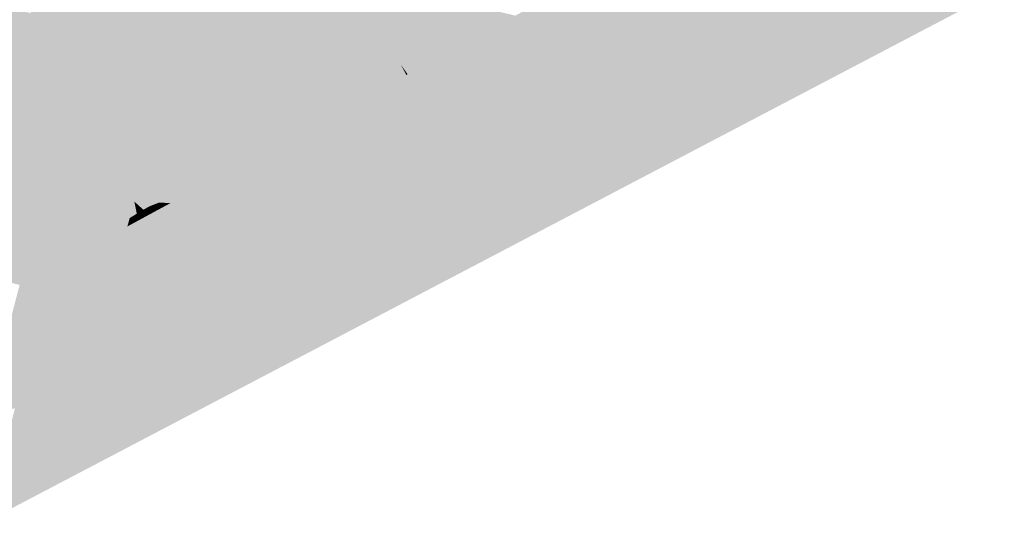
# Model space of a CAD drawing. Header units: metres. Extents: x 164696 to 183842, y 382615 to 387356.
# Tile 740 of 1056: x 182716.9 to 182720.31, y 386642.71 to 386644.45. Entities that reach past the tile are written whole.
import ezdxf

# ---------------------------------------------------------------- set-up
doc = ezdxf.new("R2010")
doc.units = ezdxf.units.M
doc.layers.add('C3D-SURFACE_TINSURFACE', color=7, linetype='Continuous')

msp = doc.modelspace()

# ---------------------------------------------------------------- linework, layer by layer
at = {"layer": 'C3D-SURFACE_TINSURFACE', "color": 11, "linetype": 'Continuous', "lineweight": -3, "true_color": 0xff8585}
for points in [[(182717.2927, 386644.8837), (182717.0908, 386644.2075), (182717.7626, 386644.0007)], [(182717.2555, 386644.8635), (182717.0908, 386644.2075), (182717.2927, 386644.8837)], [(182717.3299, 386644.905), (182717.2927, 386644.8837), (182717.7999, 386644.0209)], [(182717.2927, 386644.8837), (182717.7626, 386644.0007), (182717.7999, 386644.0209)], [(182717.3299, 386644.905), (182717.7999, 386644.0209), (182717.9893, 386644.7198)], [(182717.2182, 386644.8432), (182717.0486, 386644.2843), (182717.0697, 386644.2459)], [(182717.2182, 386644.8432), (182717.181, 386644.823), (182717.0486, 386644.2843)], [(182717.2555, 386644.8635), (182717.0697, 386644.2459), (182717.0908, 386644.2075)], [(182717.2555, 386644.8635), (182717.2182, 386644.8432), (182717.0697, 386644.2459)], [(182717.0275, 386644.3226), (182717.0486, 386644.2843), (182717.181, 386644.823)], [(182717.0275, 386644.3226), (182717.181, 386644.823), (182717.1437, 386644.8028)], [(182717.1064, 386644.7826), (182716.9852, 386644.3994), (182717.0064, 386644.361)], [(182717.1064, 386644.7826), (182717.0692, 386644.7623), (182716.9852, 386644.3994)], [(182717.0275, 386644.3226), (182717.1437, 386644.8028), (182717.0064, 386644.361)], [(182717.1437, 386644.8028), (182717.1064, 386644.7826), (182717.0064, 386644.361)], [(182717.032, 386644.7421), (182716.943, 386644.4761), (182716.9641, 386644.4377)], [(182717.0692, 386644.7623), (182716.9641, 386644.4377), (182716.9852, 386644.3994)], [(182717.0692, 386644.7623), (182717.032, 386644.7421), (182716.9641, 386644.4377)], [(182717.7999, 386644.0209), (182718.0106, 386644.6815), (182717.9893, 386644.7198)], [(182718.5638, 386643.6864), (182718.7573, 386644.0591), (182719.0721, 386644.7119)], [(182718.5638, 386643.6864), (182719.0721, 386644.7119), (182719.0684, 386644.7099)], [(182718.5638, 386643.6864), (182719.0684, 386644.7099), (182719.059, 386644.7048)], [(182717.7999, 386644.0209), (182717.8372, 386644.0412), (182718.0106, 386644.6815)], [(182718.0319, 386644.6433), (182718.0106, 386644.6815), (182717.8372, 386644.0412)], [(182718.5638, 386643.6864), (182719.059, 386644.7048), (182718.8558, 386644.3134)], [(182718.0319, 386644.6433), (182717.8372, 386644.0412), (182717.8745, 386644.0614)], [(182718.0531, 386644.605), (182718.0319, 386644.6433), (182717.8745, 386644.0614)], [(182720.3138, 386644.5641), (182719.6493, 386644.6554), (182718.7573, 386644.0591)], [(182718.0531, 386644.605), (182717.8745, 386644.0614), (182717.8807, 386644.0648)], [(182718.0531, 386644.605), (182717.8807, 386644.0648), (182717.9526, 386644.2326)], [(182718.0531, 386644.605), (182717.9526, 386644.2326), (182717.9606, 386644.2271)], [(182718.0531, 386644.605), (182717.9606, 386644.2271), (182718.0744, 386644.5667)], [(182718.0531, 386644.605), (182718.0744, 386644.5667), (182718.5833, 386644.4469)], [(182718.0531, 386644.605), (182718.5833, 386644.4469), (182718.6207, 386644.4671)], [(182718.8445, 386644.5885), (182718.5638, 386643.6864), (182718.8818, 386644.6087)], [(182718.8818, 386644.6087), (182718.5638, 386643.6864), (182718.7118, 386644.0791)], [(182718.8818, 386644.6087), (182718.7118, 386644.0791), (182718.9046, 386644.6211)], [(182718.8445, 386644.5885), (182718.8072, 386644.5682), (182718.5638, 386643.6864)], [(182716.6596, 386644.5376), (182716.6223, 386644.5173), (182716.9641, 386644.4377)], [(182716.6596, 386644.5376), (182716.9641, 386644.4377), (182716.943, 386644.4761)], [(182718.0744, 386644.5667), (182717.9606, 386644.2271), (182717.9901, 386644.2538)], [(182718.0957, 386644.5284), (182718.0744, 386644.5667), (182717.9901, 386644.2538)], [(182718.0744, 386644.5667), (182718.0957, 386644.5284), (182718.5461, 386644.4266)], [(182718.0744, 386644.5667), (182718.5461, 386644.4266), (182718.5833, 386644.4469)], [(182718.089, 386643.3978), (182720.3138, 386644.5641), (182718.5638, 386643.6864)], [(182718.7326, 386644.5278), (182718.5212, 386643.7629), (182718.7699, 386644.548)], [(182718.7699, 386644.548), (182718.5212, 386643.7629), (182718.5425, 386643.7246)], [(182718.7699, 386644.548), (182718.5425, 386643.7246), (182718.8072, 386644.5682)], [(182718.8072, 386644.5682), (182718.5425, 386643.7246), (182718.5638, 386643.6864)], [(182720.3138, 386644.5641), (182718.7573, 386644.0591), (182718.5638, 386643.6864)], [(182716.6223, 386644.5173), (182716.5851, 386644.4971), (182716.9852, 386644.3994)], [(182716.6223, 386644.5173), (182716.9852, 386644.3994), (182716.9641, 386644.4377)], [(182718.0957, 386644.5284), (182717.9901, 386644.2538), (182717.9971, 386644.2413)], [(182718.0957, 386644.5284), (182717.9971, 386644.2413), (182718.0249, 386644.2658)], [(182718.0957, 386644.5284), (182718.0249, 386644.2658), (182718.0341, 386644.2573)], [(182718.0957, 386644.5284), (182718.0341, 386644.2573), (182718.117, 386644.4902)], [(182718.0957, 386644.5284), (182718.117, 386644.4902), (182718.5087, 386644.4064)], [(182718.0957, 386644.5284), (182718.5087, 386644.4064), (182718.5461, 386644.4266)], [(182718.6579, 386644.4873), (182718.4787, 386643.8395), (182718.6953, 386644.5076)], [(182718.6953, 386644.5076), (182718.4787, 386643.8395), (182718.5, 386643.8012)], [(182718.6953, 386644.5076), (182718.5, 386643.8012), (182718.7326, 386644.5278)], [(182718.7326, 386644.5278), (182718.5, 386643.8012), (182718.5212, 386643.7629)], [(182717.0275, 386644.3226), (182716.5478, 386644.4769), (182716.5106, 386644.4567)], [(182716.5851, 386644.4971), (182716.5478, 386644.4769), (182717.0064, 386644.361)], [(182717.0275, 386644.3226), (182717.0064, 386644.361), (182716.5478, 386644.4769)], [(182716.5851, 386644.4971), (182717.0064, 386644.361), (182716.9852, 386644.3994)], [(182718.117, 386644.4902), (182718.0341, 386644.2573), (182718.0578, 386644.2701)], [(182718.1382, 386644.4519), (182718.117, 386644.4902), (182718.0578, 386644.2701)], [(182718.117, 386644.4902), (182718.1382, 386644.4519), (182718.4714, 386644.3862)], [(182718.117, 386644.4902), (182718.4714, 386644.3862), (182718.5087, 386644.4064)], [(182718.6579, 386644.4873), (182718.4574, 386643.8777), (182718.4787, 386643.8395)], [(182718.6207, 386644.4671), (182718.4574, 386643.8777), (182718.6579, 386644.4873)], [(182717.0697, 386644.2459), (182716.4734, 386644.4364), (182716.4361, 386644.4151)], [(182717.0486, 386644.2843), (182716.5106, 386644.4567), (182716.4734, 386644.4364)], [(182717.0697, 386644.2459), (182717.0486, 386644.2843), (182716.4734, 386644.4364)], [(182717.0275, 386644.3226), (182716.5106, 386644.4567), (182717.0486, 386644.2843)], [(182718.1382, 386644.4519), (182718.0578, 386644.2701), (182718.0656, 386644.2561)], [(182718.1382, 386644.4519), (182718.0656, 386644.2561), (182718.0873, 386644.2616)], [(182718.1382, 386644.4519), (182718.0873, 386644.2616), (182718.0959, 386644.2522)], [(182718.1382, 386644.4519), (182718.0959, 386644.2522), (182718.1595, 386644.4136)], [(182718.1382, 386644.4519), (182718.1595, 386644.4136), (182718.3968, 386644.3457)], [(182718.1382, 386644.4519), (182718.3968, 386644.3457), (182718.4341, 386644.3659)], [(182718.1382, 386644.4519), (182718.4341, 386644.3659), (182718.4714, 386644.3862)], [(182718.5833, 386644.4469), (182718.5461, 386644.4266), (182718.4148, 386643.9543)], [(182718.5833, 386644.4469), (182718.4148, 386643.9543), (182718.4361, 386643.916)], [(182718.5833, 386644.4469), (182718.4361, 386643.916), (182718.6207, 386644.4671)], [(182718.6207, 386644.4671), (182718.4361, 386643.916), (182718.4574, 386643.8777)], [(182716.2317, 386643.7093), (182717.0908, 386644.2075), (182716.4361, 386644.4151)], [(182717.0697, 386644.2459), (182716.4361, 386644.4151), (182717.0908, 386644.2075)], [(182718.1595, 386644.4136), (182718.0959, 386644.2522), (182718.1164, 386644.2518)], [(182718.1808, 386644.3753), (182718.1595, 386644.4136), (182718.1164, 386644.2518)], [(182718.1595, 386644.4136), (182718.1808, 386644.3753), (182718.3595, 386644.3255)], [(182718.1595, 386644.4136), (182718.3595, 386644.3255), (182718.3968, 386644.3457)], [(182718.5087, 386644.4064), (182718.4714, 386644.3862), (182718.3723, 386644.0308)], [(182718.5087, 386644.4064), (182718.3723, 386644.0308), (182718.3936, 386643.9926)], [(182718.5087, 386644.4064), (182718.3936, 386643.9926), (182718.5461, 386644.4266)], [(182718.5461, 386644.4266), (182718.3936, 386643.9926), (182718.4148, 386643.9543)], [(182718.1808, 386644.3753), (182718.1164, 386644.2518), (182718.1227, 386644.2404)], [(182718.1808, 386644.3753), (182718.1227, 386644.2404), (182718.1204, 386644.1958)], [(182718.1808, 386644.3753), (182718.1204, 386644.1958), (182718.1356, 386644.2041)], [(182718.1808, 386644.3753), (182718.1356, 386644.2041), (182718.2021, 386644.3371)], [(182718.1808, 386644.3753), (182718.2021, 386644.3371), (182718.3222, 386644.3053)], [(182718.1808, 386644.3753), (182718.3222, 386644.3053), (182718.3595, 386644.3255)], [(182718.4341, 386644.3659), (182718.3968, 386644.3457), (182718.3297, 386644.1074)], [(182718.4341, 386644.3659), (182718.3297, 386644.1074), (182718.351, 386644.0691)], [(182718.4341, 386644.3659), (182718.351, 386644.0691), (182718.4714, 386644.3862)], [(182718.4714, 386644.3862), (182718.351, 386644.0691), (182718.3723, 386644.0308)], [(182718.2021, 386644.3371), (182718.1356, 386644.2041), (182718.173, 386644.2243)], [(182718.2021, 386644.3371), (182718.173, 386644.2243), (182718.2234, 386644.2988)], [(182718.2021, 386644.3371), (182718.2234, 386644.2988), (182718.2849, 386644.285)], [(182718.2021, 386644.3371), (182718.2849, 386644.285), (182718.3222, 386644.3053)], [(182718.3595, 386644.3255), (182718.3085, 386644.1457), (182718.3968, 386644.3457)], [(182718.3968, 386644.3457), (182718.3085, 386644.1457), (182718.3297, 386644.1074)], [(182718.2234, 386644.2988), (182718.173, 386644.2243), (182718.2103, 386644.2446)], [(182718.2446, 386644.2605), (182718.2234, 386644.2988), (182718.2103, 386644.2446)], [(182718.2234, 386644.2988), (182718.2446, 386644.2605), (182718.2476, 386644.2648)], [(182718.2234, 386644.2988), (182718.2476, 386644.2648), (182718.2849, 386644.285)], [(182718.2849, 386644.285), (182718.2872, 386644.184), (182718.3222, 386644.3053)], [(182718.3222, 386644.3053), (182718.2872, 386644.184), (182718.3595, 386644.3255)], [(182718.3595, 386644.3255), (182718.2872, 386644.184), (182718.3085, 386644.1457)], [(182718.5638, 386643.6864), (182718.8558, 386644.3134), (182718.7173, 386644.0374)], [(182718.2446, 386644.2605), (182718.2659, 386644.2222), (182718.2476, 386644.2648)], [(182718.2659, 386644.2222), (182718.2849, 386644.285), (182718.2476, 386644.2648)], [(182718.2659, 386644.2222), (182718.2872, 386644.184), (182718.2849, 386644.285)], [(182718.2659, 386644.2222), (182718.2103, 386644.2446), (182718.173, 386644.2243)], [(182718.2446, 386644.2605), (182718.2103, 386644.2446), (182718.2659, 386644.2222)], [(182716.2317, 386643.7093), (182716.9045, 386643.5354), (182717.0908, 386644.2075)], [(182717.0908, 386644.2075), (182716.9045, 386643.5354), (182717.1119, 386644.1691)], [(182717.7626, 386644.0007), (182717.0908, 386644.2075), (182717.1119, 386644.1691)], [(182718.3085, 386644.1457), (182718.1356, 386644.2041), (182718.1204, 386644.1958)], [(182718.3085, 386644.1457), (182718.1204, 386644.1958), (182718.2034, 386644.1648)], [(182718.2872, 386644.184), (182718.173, 386644.2243), (182718.1356, 386644.2041)], [(182718.2872, 386644.184), (182718.1356, 386644.2041), (182718.3085, 386644.1457)], [(182718.2659, 386644.2222), (182718.173, 386644.2243), (182718.2872, 386644.184)], [(182716.9045, 386643.5354), (182716.9419, 386643.5556), (182717.1119, 386644.1691)], [(182716.9419, 386643.5556), (182717.133, 386644.1308), (182717.1119, 386644.1691)], [(182717.7253, 386643.9805), (182717.1119, 386644.1691), (182717.133, 386644.1308)], [(182717.7253, 386643.9805), (182717.7626, 386644.0007), (182717.1119, 386644.1691)], [(182718.3297, 386644.1074), (182718.3085, 386644.1457), (182718.2034, 386644.1648)], [(182718.3297, 386644.1074), (182718.2034, 386644.1648), (182718.2141, 386644.1456)], [(182716.9419, 386643.5556), (182716.9791, 386643.5759), (182717.133, 386644.1308)], [(182716.9791, 386643.5759), (182717.1351, 386644.1269), (182717.133, 386644.1308)], [(182716.9791, 386643.5759), (182717.0979, 386643.9264), (182717.1351, 386644.1269)], [(182717.688, 386643.9602), (182717.133, 386644.1308), (182717.1351, 386644.1269)], [(182717.688, 386643.9602), (182717.7253, 386643.9805), (182717.133, 386644.1308)], [(182717.688, 386643.9602), (182717.1351, 386644.1269), (182717.2954, 386644.0574)], [(182718.3297, 386644.1074), (182718.2141, 386644.1456), (182718.2133, 386644.1318)], [(182718.3297, 386644.1074), (182718.2133, 386644.1318), (182718.2371, 386644.1063)], [(182718.351, 386644.0691), (182718.2371, 386644.1063), (182718.231, 386644.0964)], [(182718.3723, 386644.0308), (182718.351, 386644.0691), (182718.231, 386644.0964)], [(182718.3723, 386644.0308), (182718.231, 386644.0964), (182718.2445, 386644.0721)], [(182718.3297, 386644.1074), (182718.2371, 386644.1063), (182718.351, 386644.0691)], [(182717.8372, 386644.0412), (182718.4574, 386643.8777), (182717.8745, 386644.0614)], [(182718.4361, 386643.916), (182717.8807, 386644.0648), (182717.8745, 386644.0614)], [(182718.4361, 386643.916), (182717.8745, 386644.0614), (182718.4574, 386643.8777)], [(182718.4361, 386643.916), (182718.2143, 386643.9861), (182717.8807, 386644.0648)], [(182718.3723, 386644.0308), (182718.2445, 386644.0721), (182718.2308, 386644.0647)], [(182718.3936, 386643.9926), (182718.3723, 386644.0308), (182718.2308, 386644.0647)], [(182718.3936, 386643.9926), (182718.2308, 386644.0647), (182718.2443, 386644.0405)], [(182718.5638, 386643.6864), (182718.7274, 386644.0875), (182718.7118, 386644.0791)], [(182718.5638, 386643.6864), (182718.7173, 386644.0374), (182718.7274, 386644.0875)], [(182717.6507, 386643.94), (182717.2954, 386644.0574), (182717.2855, 386644.0521)], [(182717.6507, 386643.94), (182717.2855, 386644.0521), (182717.3379, 386644.015)], [(182717.6507, 386643.94), (182717.688, 386643.9602), (182717.2954, 386644.0574)], [(182717.7999, 386644.0209), (182718.4787, 386643.8395), (182717.8372, 386644.0412)], [(182717.8372, 386644.0412), (182718.4787, 386643.8395), (182718.4574, 386643.8777)], [(182718.3936, 386643.9926), (182718.2443, 386644.0405), (182718.219, 386644.0355)], [(182718.4148, 386643.9543), (182718.3936, 386643.9926), (182718.219, 386644.0355)], [(182718.4148, 386643.9543), (182718.219, 386644.0355), (182718.2319, 386644.0123)], [(182717.6133, 386643.9198), (182717.3379, 386644.015), (182717.3176, 386644.0104)], [(182717.6133, 386643.9198), (182717.3176, 386644.0104), (182717.3788, 386643.9737)], [(182717.6133, 386643.9198), (182717.6507, 386643.94), (182717.3379, 386644.015)], [(182717.7253, 386643.9805), (182718.5212, 386643.7629), (182717.7626, 386644.0007)], [(182717.7626, 386644.0007), (182718.5, 386643.8012), (182717.7999, 386644.0209)], [(182717.7626, 386644.0007), (182718.5212, 386643.7629), (182718.5, 386643.8012)], [(182717.7999, 386644.0209), (182718.5, 386643.8012), (182718.4787, 386643.8395)], [(182718.4148, 386643.9543), (182718.2319, 386644.0123), (182718.202, 386644.0082)], [(182718.4361, 386643.916), (182718.4148, 386643.9543), (182718.202, 386644.0082)], [(182718.4361, 386643.916), (182718.202, 386644.0082), (182718.2143, 386643.9861)], [(182717.5761, 386643.8995), (182717.3788, 386643.9737), (182717.3558, 386643.9669)], [(182717.5761, 386643.8995), (182717.3558, 386643.9669), (182717.4083, 386643.9359)], [(182717.5761, 386643.8995), (182717.6133, 386643.9198), (182717.3788, 386643.9737)], [(182717.6507, 386643.94), (182718.5638, 386643.6864), (182717.688, 386643.9602)], [(182717.688, 386643.9602), (182718.5425, 386643.7246), (182717.7253, 386643.9805)], [(182717.688, 386643.9602), (182718.5638, 386643.6864), (182718.5425, 386643.7246)], [(182717.7253, 386643.9805), (182718.5425, 386643.7246), (182718.5212, 386643.7629)], [(182716.9791, 386643.5759), (182717.0165, 386643.5961), (182717.1099, 386643.9329)], [(182716.9791, 386643.5759), (182717.1099, 386643.9329), (182717.0979, 386643.9264)], [(182717.0165, 386643.5961), (182717.1107, 386643.868), (182717.1099, 386643.9329)], [(182717.5761, 386643.8995), (182717.4083, 386643.9359), (182717.3942, 386643.9234)], [(182717.5388, 386643.8793), (182717.3942, 386643.9234), (182717.408, 386643.9053)], [(182717.5761, 386643.8995), (182717.3942, 386643.9234), (182717.5388, 386643.8793)], [(182717.6133, 386643.9198), (182718.5638, 386643.6864), (182717.6507, 386643.94)], [(182717.5388, 386643.8793), (182717.408, 386643.9053), (182717.4302, 386643.8807)], [(182717.5761, 386643.8995), (182717.5388, 386643.8793), (182718.5638, 386643.6864)], [(182717.5761, 386643.8995), (182718.5638, 386643.6864), (182717.6133, 386643.9198)], [(182717.0165, 386643.5961), (182717.0538, 386643.6163), (182717.1259, 386643.8762)], [(182717.0165, 386643.5961), (182717.1259, 386643.8762), (182717.1107, 386643.868)], [(182717.0538, 386643.6163), (182717.1215, 386643.806), (182717.1259, 386643.8762)], [(182717.5014, 386643.8591), (182717.436, 386643.8703), (182717.4153, 386643.8536)], [(182717.5014, 386643.8591), (182717.4153, 386643.8536), (182717.4642, 386643.8389)], [(182717.4642, 386643.8389), (182717.4153, 386643.8536), (182717.4183, 386643.8447)], [(182717.5014, 386643.8591), (182717.4302, 386643.8807), (182717.436, 386643.8703)], [(182717.5388, 386643.8793), (182717.4302, 386643.8807), (182717.5014, 386643.8591)], [(182717.5014, 386643.8591), (182717.4642, 386643.8389), (182718.5638, 386643.6864)], [(182717.5388, 386643.8793), (182717.5014, 386643.8591), (182718.5638, 386643.6864)], [(182717.3896, 386643.7984), (182717.3875, 386643.8203), (182717.3559, 386643.8081)], [(182717.4268, 386643.8186), (182717.4183, 386643.8447), (182717.3772, 386643.8334)], [(182717.4268, 386643.8186), (182717.3772, 386643.8334), (182717.3875, 386643.8203)], [(182717.3896, 386643.7984), (182717.4268, 386643.8186), (182717.3875, 386643.8203)], [(182717.4268, 386643.8186), (182717.4642, 386643.8389), (182717.4183, 386643.8447)], [(182717.4268, 386643.8186), (182718.5638, 386643.6864), (182717.4642, 386643.8389)], [(182717.0538, 386643.6163), (182717.0911, 386643.6366), (182717.1411, 386643.8166)], [(182717.0538, 386643.6163), (182717.1411, 386643.8166), (182717.1215, 386643.806)], [(182717.0911, 386643.6366), (182717.1372, 386643.7611), (182717.1411, 386643.8166)], [(182717.1284, 386643.6568), (182717.1649, 386643.7884), (182717.1372, 386643.7611)], [(182717.1284, 386643.6568), (182717.172, 386643.7687), (182717.1649, 386643.7884)], [(182717.1657, 386643.677), (182717.196, 386643.7861), (182717.172, 386643.7687)], [(182717.1657, 386643.677), (182717.2048, 386643.7702), (182717.196, 386643.7861)], [(182717.3522, 386643.7782), (182717.3329, 386643.7957), (182717.3102, 386643.7818)], [(182717.3522, 386643.7782), (182717.3559, 386643.8081), (182717.3329, 386643.7957)], [(182717.3522, 386643.7782), (182717.3896, 386643.7984), (182717.3559, 386643.8081)], [(182717.3522, 386643.7782), (182718.5638, 386643.6864), (182717.3896, 386643.7984)], [(182717.3896, 386643.7984), (182718.5638, 386643.6864), (182717.4268, 386643.8186)], [(182717.0352, 386643.207), (182717.3149, 386643.7579), (182717.2776, 386643.7377)], [(182717.0686, 386643.2461), (182717.3149, 386643.7579), (182717.0352, 386643.207)], [(182717.0686, 386643.2461), (182717.3522, 386643.7782), (182717.3149, 386643.7579)], [(182717.0686, 386643.2461), (182718.5638, 386643.6864), (182717.3522, 386643.7782)], [(182717.1284, 386643.6568), (182717.1372, 386643.7611), (182717.0911, 386643.6366)], [(182717.1657, 386643.677), (182717.172, 386643.7687), (182717.1284, 386643.6568)], [(182717.1657, 386643.677), (182717.203, 386643.6972), (182717.2242, 386643.7735)], [(182717.1657, 386643.677), (182717.2242, 386643.7735), (182717.2048, 386643.7702)], [(182717.203, 386643.6972), (182717.2332, 386643.7614), (182717.2242, 386643.7735)], [(182717.203, 386643.6972), (182717.2403, 386643.7175), (182717.2551, 386643.7704)], [(182717.203, 386643.6972), (182717.2551, 386643.7704), (182717.2332, 386643.7614)], [(182717.2403, 386643.7175), (182717.2612, 386643.7536), (182717.2551, 386643.7704)], [(182717.2403, 386643.7175), (182717.2776, 386643.7377), (182717.2858, 386643.7669)], [(182717.2403, 386643.7175), (182717.2858, 386643.7669), (182717.2612, 386643.7536)], [(182717.3149, 386643.7579), (182717.2858, 386643.7669), (182717.2776, 386643.7377)], [(182717.3149, 386643.7579), (182717.3102, 386643.7818), (182717.2858, 386643.7669)], [(182717.3522, 386643.7782), (182717.3102, 386643.7818), (182717.3149, 386643.7579)], [(182716.9823, 386643.1784), (182716.9886, 386643.163), (182717.2403, 386643.7175)], [(182716.9823, 386643.1784), (182717.2403, 386643.7175), (182717.203, 386643.6972)], [(182716.9886, 386643.163), (182717.0053, 386643.172), (182717.2776, 386643.7377)], [(182716.9886, 386643.163), (182717.2776, 386643.7377), (182717.2403, 386643.7175)], [(182717.0352, 386643.207), (182717.2776, 386643.7377), (182717.0053, 386643.172)], [(182716.9872, 386643.2257), (182716.9823, 386643.1784), (182717.203, 386643.6972)], [(182716.9872, 386643.2257), (182717.203, 386643.6972), (182717.1657, 386643.677)], [(182717.0686, 386643.2461), (182717.3665, 386643.032), (182718.5638, 386643.6864)], [(182718.089, 386643.3978), (182718.5638, 386643.6864), (182717.3665, 386643.032)], [(182716.9566, 386643.1855), (182717.1284, 386643.6568), (182717.0911, 386643.6366)], [(182716.9872, 386643.2257), (182717.1284, 386643.6568), (182716.9566, 386643.1855)], [(182716.9872, 386643.2257), (182717.1657, 386643.677), (182717.1284, 386643.6568)], [(182716.8885, 386643.1087), (182716.9052, 386643.1177), (182717.0538, 386643.6163)], [(182716.8885, 386643.1087), (182717.0538, 386643.6163), (182717.0165, 386643.5961)], [(182716.9052, 386643.1177), (182716.9219, 386643.1268), (182717.0911, 386643.6366)], [(182716.9052, 386643.1177), (182717.0911, 386643.6366), (182717.0538, 386643.6163)], [(182716.9566, 386643.1855), (182717.0911, 386643.6366), (182716.9219, 386643.1268)], [(182716.8534, 386643.0955), (182716.869, 386643.1039), (182717.0165, 386643.5961)], [(182716.8534, 386643.0955), (182717.0165, 386643.5961), (182716.9791, 386643.5759)], [(182716.869, 386643.1039), (182716.8885, 386643.1087), (182717.0165, 386643.5961)], [(182716.7975, 386643.1233), (182716.8131, 386643.1317), (182716.9419, 386643.5556)], [(182716.7975, 386643.1233), (182716.9419, 386643.5556), (182716.9045, 386643.5354)], [(182716.8255, 386643.1094), (182716.9419, 386643.5556), (182716.8131, 386643.1317)], [(182716.8255, 386643.1094), (182716.841, 386643.1178), (182716.9791, 386643.5759)], [(182716.8255, 386643.1094), (182716.9791, 386643.5759), (182716.9419, 386643.5556)], [(182716.8534, 386643.0955), (182716.9791, 386643.5759), (182716.841, 386643.1178)]]:
    msp.add_solid(points, dxfattribs=at)
at = {"layer": 'C3D-SURFACE_TINSURFACE', "color": 1, "linetype": 'Continuous', "lineweight": -3, "true_color": 0xe60000}
for points in [[(182719.0721, 386644.7119), (182718.7573, 386644.0591), (182719.1056, 386644.7301)], [(182718.7573, 386644.0591), (182719.6493, 386644.6554), (182719.1056, 386644.7301)], [(182719.059, 386644.7048), (182719.031, 386644.6896), (182718.8558, 386644.3134)], [(182718.8558, 386644.3134), (182719.031, 386644.6896), (182718.9937, 386644.6694)], [(182718.7118, 386644.0791), (182718.7274, 386644.0875), (182718.9564, 386644.6492)], [(182718.7118, 386644.0791), (182718.9564, 386644.6492), (182718.9191, 386644.6289)], [(182718.7274, 386644.0875), (182718.7173, 386644.0374), (182718.9937, 386644.6694)], [(182718.8558, 386644.3134), (182718.9937, 386644.6694), (182718.7173, 386644.0374)], [(182718.7274, 386644.0875), (182718.9937, 386644.6694), (182718.9564, 386644.6492)], [(182718.7118, 386644.0791), (182718.9191, 386644.6289), (182718.9046, 386644.6211)], [(182717.9971, 386644.2413), (182717.9864, 386644.1232), (182718.0249, 386644.2658)], [(182718.0341, 386644.2573), (182718.0249, 386644.2658), (182717.9864, 386644.1232)], [(182718.0341, 386644.2573), (182718.0237, 386644.1434), (182718.0578, 386644.2701)], [(182718.0578, 386644.2701), (182718.0237, 386644.1434), (182718.0656, 386644.2561)], [(182717.8807, 386644.0648), (182717.9118, 386644.0816), (182717.9526, 386644.2326)], [(182717.9606, 386644.2271), (182717.9526, 386644.2326), (182717.9118, 386644.0816)], [(182717.9606, 386644.2271), (182717.9491, 386644.1018), (182717.9901, 386644.2538)], [(182717.9901, 386644.2538), (182717.9491, 386644.1018), (182717.9971, 386644.2413)], [(182717.9971, 386644.2413), (182717.9491, 386644.1018), (182717.9864, 386644.1232)], [(182718.0341, 386644.2573), (182717.9864, 386644.1232), (182718.0237, 386644.1434)], [(182718.0873, 386644.2616), (182718.0656, 386644.2561), (182718.0237, 386644.1434)], [(182718.0873, 386644.2616), (182718.0237, 386644.1434), (182718.061, 386644.1636)], [(182718.0959, 386644.2522), (182718.0873, 386644.2616), (182718.061, 386644.1636)], [(182718.1164, 386644.2518), (182718.0959, 386644.2522), (182718.061, 386644.1636)], [(182718.1164, 386644.2518), (182718.061, 386644.1636), (182718.0984, 386644.1839)], [(182718.1164, 386644.2518), (182718.0984, 386644.1839), (182718.1227, 386644.2404)], [(182718.1204, 386644.1958), (182718.1227, 386644.2404), (182718.0984, 386644.1839)], [(182717.9606, 386644.2271), (182717.9118, 386644.0816), (182717.9491, 386644.1018)], [(182718.1204, 386644.1958), (182718.0984, 386644.1839), (182718.2034, 386644.1648)], [(182718.2371, 386644.1063), (182718.061, 386644.1636), (182718.0237, 386644.1434)], [(182718.2141, 386644.1456), (182718.0984, 386644.1839), (182718.061, 386644.1636)], [(182718.2141, 386644.1456), (182718.061, 386644.1636), (182718.2133, 386644.1318)], [(182718.2371, 386644.1063), (182718.2133, 386644.1318), (182718.061, 386644.1636)], [(182718.2034, 386644.1648), (182718.0984, 386644.1839), (182718.2141, 386644.1456)], [(182717.1351, 386644.1269), (182717.0979, 386643.9264), (182717.1541, 386644.0924)], [(182717.1351, 386644.1269), (182717.1541, 386644.0924), (182717.2954, 386644.0574)], [(182718.2308, 386644.0647), (182718.0237, 386644.1434), (182717.9864, 386644.1232)], [(182718.2308, 386644.0647), (182718.2445, 386644.0721), (182718.0237, 386644.1434)], [(182718.2371, 386644.1063), (182718.0237, 386644.1434), (182718.231, 386644.0964)], [(182718.231, 386644.0964), (182718.0237, 386644.1434), (182718.2445, 386644.0721)], [(182717.1099, 386643.9329), (182717.1541, 386644.0924), (182717.0979, 386643.9264)], [(182717.1099, 386643.9329), (182717.1752, 386644.054), (182717.1541, 386644.0924)], [(182717.2855, 386644.0521), (182717.1541, 386644.0924), (182717.1752, 386644.054)], [(182717.2954, 386644.0574), (182717.1541, 386644.0924), (182717.2855, 386644.0521)], [(182718.202, 386644.0082), (182717.9491, 386644.1018), (182717.9118, 386644.0816)], [(182718.219, 386644.0355), (182717.9864, 386644.1232), (182717.9491, 386644.1018)], [(182718.202, 386644.0082), (182718.2319, 386644.0123), (182717.9491, 386644.1018)], [(182718.219, 386644.0355), (182717.9491, 386644.1018), (182718.2319, 386644.0123)], [(182718.219, 386644.0355), (182718.2443, 386644.0405), (182717.9864, 386644.1232)], [(182718.2308, 386644.0647), (182717.9864, 386644.1232), (182718.2443, 386644.0405)], [(182717.8807, 386644.0648), (182718.2143, 386643.9861), (182717.9118, 386644.0816)], [(182718.202, 386644.0082), (182717.9118, 386644.0816), (182718.2143, 386643.9861)], [(182717.1099, 386643.9329), (182717.1107, 386643.868), (182717.1752, 386644.054)], [(182717.1259, 386643.8762), (182717.1752, 386644.054), (182717.1107, 386643.868)], [(182717.1259, 386643.8762), (182717.1963, 386644.0157), (182717.1752, 386644.054)], [(182717.3176, 386644.0104), (182717.1752, 386644.054), (182717.1963, 386644.0157)], [(182717.3379, 386644.015), (182717.1752, 386644.054), (182717.3176, 386644.0104)], [(182717.2855, 386644.0521), (182717.1752, 386644.054), (182717.3379, 386644.015)], [(182717.1259, 386643.8762), (182717.1215, 386643.806), (182717.1963, 386644.0157)], [(182717.1411, 386643.8166), (182717.1963, 386644.0157), (182717.1215, 386643.806)], [(182717.1411, 386643.8166), (182717.2174, 386643.9773), (182717.1963, 386644.0157)], [(182717.3558, 386643.9669), (182717.1963, 386644.0157), (182717.2174, 386643.9773)], [(182717.3788, 386643.9737), (182717.1963, 386644.0157), (182717.3558, 386643.9669)], [(182717.3176, 386644.0104), (182717.1963, 386644.0157), (182717.3788, 386643.9737)], [(182717.1411, 386643.8166), (182717.1372, 386643.7611), (182717.2174, 386643.9773)], [(182717.1372, 386643.7611), (182717.1649, 386643.7884), (182717.2174, 386643.9773)], [(182717.1649, 386643.7884), (182717.2385, 386643.9389), (182717.2174, 386643.9773)], [(182717.3942, 386643.9234), (182717.2174, 386643.9773), (182717.2385, 386643.9389)], [(182717.3942, 386643.9234), (182717.4083, 386643.9359), (182717.2174, 386643.9773)], [(182717.3558, 386643.9669), (182717.2174, 386643.9773), (182717.4083, 386643.9359)], [(182717.1649, 386643.7884), (182717.172, 386643.7687), (182717.2385, 386643.9389)], [(182717.172, 386643.7687), (182717.196, 386643.7861), (182717.2385, 386643.9389)], [(182717.2048, 386643.7702), (182717.2385, 386643.9389), (182717.196, 386643.7861)], [(182717.2048, 386643.7702), (182717.2596, 386643.9006), (182717.2385, 386643.9389)], [(182717.4302, 386643.8807), (182717.2385, 386643.9389), (182717.2596, 386643.9006)], [(182717.4302, 386643.8807), (182717.408, 386643.9053), (182717.2385, 386643.9389)], [(182717.3942, 386643.9234), (182717.2385, 386643.9389), (182717.408, 386643.9053)], [(182717.2242, 386643.7735), (182717.2596, 386643.9006), (182717.2048, 386643.7702)], [(182717.2332, 386643.7614), (182717.2596, 386643.9006), (182717.2242, 386643.7735)], [(182717.2332, 386643.7614), (182717.2807, 386643.8622), (182717.2596, 386643.9006)], [(182717.4183, 386643.8447), (182717.4153, 386643.8536), (182717.2596, 386643.9006)], [(182717.4183, 386643.8447), (182717.2596, 386643.9006), (182717.2807, 386643.8622)], [(182717.4153, 386643.8536), (182717.436, 386643.8703), (182717.2596, 386643.9006)], [(182717.4302, 386643.8807), (182717.2596, 386643.9006), (182717.436, 386643.8703)], [(182717.2551, 386643.7704), (182717.2807, 386643.8622), (182717.2332, 386643.7614)], [(182717.2551, 386643.7704), (182717.3018, 386643.8238), (182717.2807, 386643.8622)], [(182717.3772, 386643.8334), (182717.2807, 386643.8622), (182717.3018, 386643.8238)], [(182717.4183, 386643.8447), (182717.2807, 386643.8622), (182717.3772, 386643.8334)], [(182717.2551, 386643.7704), (182717.2612, 386643.7536), (182717.3018, 386643.8238)], [(182717.2858, 386643.7669), (182717.3018, 386643.8238), (182717.2612, 386643.7536)], [(182717.2858, 386643.7669), (182717.3102, 386643.7818), (182717.3018, 386643.8238)], [(182717.3772, 386643.8334), (182717.3018, 386643.8238), (182717.3875, 386643.8203)], [(182717.3102, 386643.7818), (182717.3329, 386643.7957), (182717.3018, 386643.8238)], [(182717.3559, 386643.8081), (182717.3018, 386643.8238), (182717.3329, 386643.7957)], [(182717.3875, 386643.8203), (182717.3018, 386643.8238), (182717.3559, 386643.8081)]]:
    msp.add_solid(points, dxfattribs=at)
at = {"layer": 'C3D-SURFACE_TINSURFACE', "color": 61, "linetype": 'Continuous', "lineweight": -3, "true_color": 0xe4eb6b}
for points in [[(182716.7849, 386642.7141), (182718.089, 386643.3978), (182717.3665, 386643.032)], [(182716.7849, 386642.7141), (182717.0686, 386643.2461), (182717.0352, 386643.207)], [(182716.7849, 386642.7141), (182717.3665, 386643.032), (182717.0686, 386643.2461)], [(182716.7849, 386642.7141), (182716.9872, 386643.2257), (182716.9566, 386643.1855)], [(182716.7849, 386642.7141), (182716.9823, 386643.1784), (182716.9872, 386643.2257)], [(182716.7849, 386642.7141), (182717.0352, 386643.207), (182717.0053, 386643.172)], [(182716.7849, 386642.7141), (182716.9566, 386643.1855), (182716.9219, 386643.1268)], [(182716.7849, 386642.7141), (182716.9886, 386643.163), (182716.9823, 386643.1784)], [(182716.7849, 386642.7141), (182717.0053, 386643.172), (182716.9886, 386643.163)], [(182716.7849, 386642.7141), (182716.9219, 386643.1268), (182716.9052, 386643.1177)], [(182716.7849, 386642.7141), (182716.9052, 386643.1177), (182716.8885, 386643.1087)]]:
    msp.add_solid(points, dxfattribs=at)

doc.saveas('drawing.dxf')
